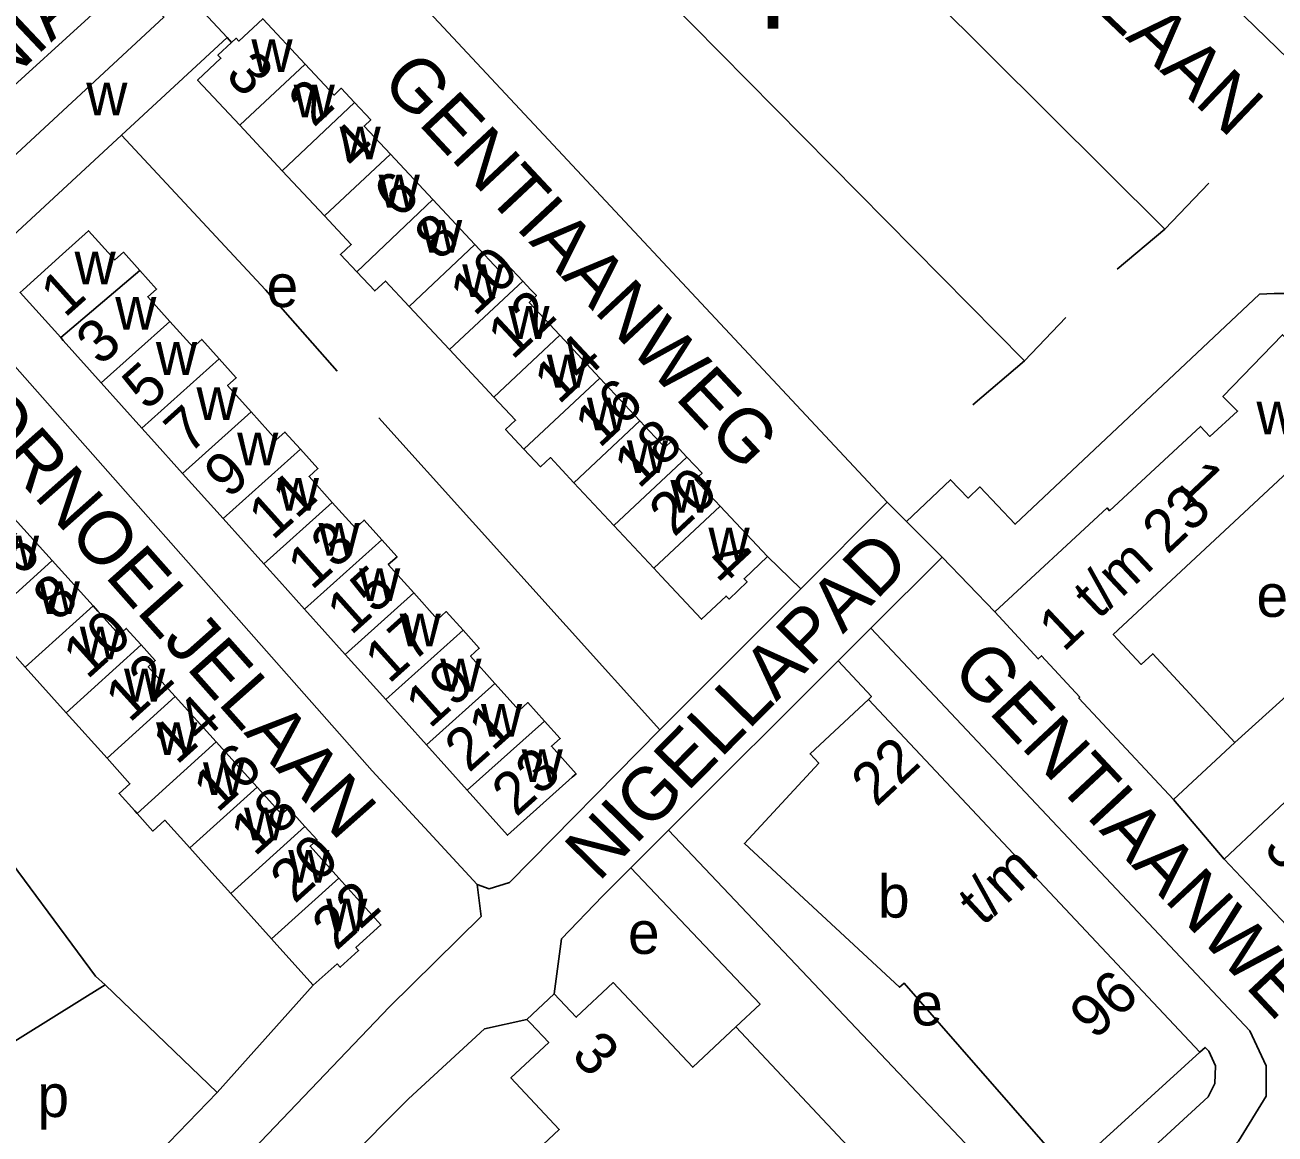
# Model space of a CAD drawing. Extents: x 161258 to 163262, y 380749 to 382054.
# Drawn here: x 162640.2 to 162757.6, y 381420.7 to 381524.9 of the extents above; entities that cross this region are included whole.
import ezdxf

# ---------------------------------------------------------------- set-up
doc = ezdxf.new("R2010")
doc.units = 0
for name, color, linetype in [('BLT_Basislijn', 7, 'Continuous'), ('BLT_Bebouwing', 7, 'Continuous'), ('BLT_Centroide', 7, 'Continuous'), ('BLT_Huisnummer', 7, 'Continuous'), ('BLT_Huisnummer_ tussenligend', 7, 'Continuous'), ('BLT_Huisnummer_reeks', 7, 'Continuous'), ('BLT_Onderverdeling_panden', 7, 'Continuous'), ('BLT_Straatnaam', 7, 'Continuous'), ('BLT_Tekst_parkeren', 7, 'Continuous')]:
    doc.layers.add(name, color=color, linetype=linetype)

msp = doc.modelspace()

# ---------------------------------------------------------------- linework, layer by layer
at = {"layer": 'BLT_Basislijn'}
for p, q in [((162692.32, 381560.31), (162747.26, 381505.69)), ((162680.29, 381547.78), (162734.07, 381493.33)), ((162664.05, 381541.18), (162721.18, 381480.05)), ((162659.17, 381523.7), (162659.6, 381523.23)), ((162747.26, 381505.69), (162751.37, 381510.01)), ((162747.26, 381505.69), (162742.77, 381501.92)), ((162734.07, 381493.33), (162737.94, 381497.38)), ((162734.07, 381493.33), (162729.21, 381489.18)), ((162673.44, 381487.97), (162699.83, 381458.65)), ((162713.06, 381471.89), (162721.18, 381480.05)), ((162723, 381478.22), (162721.18, 381480.05)), ((162726.33, 381474.87), (162723, 381478.22)), ((162709.94, 381474.92), (162713.06, 381471.89)), ((162726.33, 381474.87), (162719.65, 381468.2)), ((162731.3, 381469.74), (162726.33, 381474.87)), ((162753.84, 381457.47), (162770.66, 381472.74)), ((162713.06, 381471.89), (162699.83, 381458.65)), ((162719.65, 381468.2), (162716.57, 381465.12)), ((162716.57, 381465.12), (162700.64, 381449.21)), ((162752.84, 381446.51), (162748.06, 381452.1)), ((162700.64, 381449.21), (162697.1, 381445.68)), ((162700.64, 381449.21), (162736.92, 381410.94)), ((162689.9, 381433.85), (162690.6, 381439.03)), ((162647.73, 381434.71), (162637.54, 381428.36)), ((162658.24, 381424.59), (162647.73, 381434.71)), ((162658.24, 381424.59), (162667.27, 381434.66)), ((162647.62, 381413.63), (162658.24, 381424.59))]:
    msp.add_line(p, q, dxfattribs=at)
for points in [[(162654.58, 381528.66), (162652.81, 381530.68), (162652.33, 381531.06), (162652.11, 381531), (162632.13, 381512.78)], [(162669.52, 381492.33), (162662.79, 381500), (162649.27, 381514.52)], [(162633.28, 381499.51), (162672.8, 381454.8), (162682.65, 381444.13)], [(162783.73, 381475.57), (162760.67, 381497.87), (162758.68, 381499.65), (162757.51, 381499.65), (162756.14, 381499.57), (162733.19, 381477.97), (162729.87, 381481.47), (162728.77, 381480.42), (162727.12, 381482.14), (162723, 381478.22)], [(162685.52, 381362.62), (162689.34, 381359.75), (162754.17, 381420.02), (162756.78, 381424.23), (162756.78, 381427.1), (162755.23, 381430.38), (162719.65, 381468.2)], [(162719.41, 381461.51), (162719.69, 381461.77), (162716.57, 381465.12)], [(162682.65, 381444.13), (162683.8, 381443.71), (162685.71, 381444.31), (162699.83, 381458.65)], [(162636.31, 381450.03), (162636.74, 381449.11), (162646.81, 381435.5), (162647.73, 381434.71)], [(162697.1, 381445.68), (162694.45, 381443.03), (162690.6, 381439.03)], [(162697.1, 381445.68), (162709.23, 381432.88), (162706.96, 381430.75)], [(162654.22, 381401.03), (162648.89, 381405.9), (162674.42, 381432.63), (162683.03, 381441.1), (162682.65, 381444.13)], [(162687.34, 381431.45), (162683.35, 381430.56), (162676.23, 381423.97), (162664.05, 381411.75), (162654.22, 381401.03)], [(162736.92, 381410.94), (162751.32, 381424.18), (162751.95, 381425.44), (162752, 381427.1), (162751.37, 381428.45), (162751.03, 381428.81), (162750.55, 381428.36)]]:
    msp.add_lwpolyline(points, dxfattribs=at)
at = {"layer": 'BLT_Bebouwing'}
for p, q in [((162654.58, 381528.66), (162659.17, 381523.7)), ((162649.27, 381514.52), (162639.08, 381505.1)), ((162664.35, 381511.18), (162660.38, 381515.44)), ((162674.51, 381512.74), (162678.49, 381508.48)), ((162668.33, 381506.93), (162664.35, 381511.18)), ((162678.49, 381508.48), (162682.46, 381504.23)), ((162680.06, 381494.38), (162676.27, 381498.43)), ((162694.2, 381491.7), (162690.44, 381495.72)), ((162684.23, 381489.91), (162680.06, 381494.38)), ((162647.36, 381491.24), (162651.18, 381486.99)), ((162697.95, 381487.68), (162694.2, 381491.7)), ((162654.99, 381482.74), (162658.81, 381478.49)), ((162695.49, 381477.85), (162691.74, 381481.87)), ((162709.94, 381474.92), (162705.49, 381479.67)), ((162638.91, 381478.82), (162642.76, 381474.56)), ((162658.81, 381478.49), (162662.63, 381474.24)), ((162699.25, 381473.84), (162695.49, 381477.85)), ((162642.76, 381474.56), (162646.61, 381470.3)), ((162666.45, 381469.99), (162670.26, 381465.74)), ((162670.26, 381465.74), (162674.08, 381461.49)), ((162644.06, 381460.26), (162640.22, 381464.53)), ((162658.15, 381457.51), (162654.3, 381461.77)), ((162674.08, 381461.49), (162677.9, 381457.23)), ((162719.41, 381461.51), (162750.55, 381428.36)), ((162647.9, 381455.99), (162644.06, 381460.26)), ((162662, 381453.26), (162658.15, 381457.51)), ((162677.9, 381457.23), (162681.71, 381452.98)), ((162762.13, 381436.62), (162752.84, 381446.51)), ((162663.36, 381439.01), (162659.52, 381443.28)), ((162687.34, 381431.45), (162689.9, 381433.85)), ((162706.96, 381430.75), (162720.04, 381416.83))]:
    msp.add_line(p, q, dxfattribs=at)
for points in [[(162735.97, 381544.22), (162736.77, 381543.45), (162739.32, 381540.91), (162739.2, 381540.76), (162766.1, 381514.64), (162764.91, 381513.41), (162764.59, 381513.72), (162762.51, 381511.58), (162764, 381510.13), (162763.92, 381510.04), (162802.34, 381472.73)], [(162634.74, 381509.79), (162637.02, 381511.9), (162637.67, 381511.19), (162653.25, 381525.61), (162652.34, 381526.59), (162654.58, 381528.66)], [(162659.6, 381523.23), (162660.02, 381523.62), (162660.28, 381523.35), (162662.53, 381525.45), (162666.5, 381521.19)], [(162659.17, 381523.7), (162649.27, 381514.52)], [(162660.38, 381515.44), (162656.41, 381519.69), (162658.6, 381521.74), (162658.32, 381522.03), (162659.6, 381523.23)], [(162666.5, 381521.19), (162669.22, 381518.28), (162669.9, 381518.92), (162671.15, 381517.57)], [(162671.15, 381517.57), (162672.67, 381515.95), (162672.05, 381515.37), (162674.51, 381512.74)], [(162671.36, 381501.67), (162669.82, 381503.32), (162670.83, 381504.26), (162668.33, 381506.93)], [(162650.98, 381501.8), (162649.44, 381503.52), (162648.62, 381502.79), (162646.16, 381505.53), (162643.73, 381503.34), (162640.01, 381500), (162639.73, 381499.75), (162643.55, 381495.5)], [(162682.46, 381504.23), (162684.74, 381501.79), (162685.43, 381502.43), (162686.94, 381500.81)], [(162653.8, 381497.02), (162651.73, 381499.33), (162652.55, 381500.06), (162650.98, 381501.8)], [(162676.27, 381498.43), (162674.04, 381500.81), (162673.04, 381499.88), (162671.36, 381501.67)], [(162686.94, 381500.81), (162687.7, 381500), (162688.23, 381499.44), (162687.56, 381498.81), (162690.44, 381495.72)], [(162658.43, 381493.51), (162656.8, 381495.33), (162655.98, 381494.59), (162653.8, 381497.02)], [(162776.17, 381478.46), (162758.3, 381495.77), (162752.7, 381489.97), (162754.08, 381488.6), (162751.47, 381486.21), (162750.6, 381487.15), (162742.07, 381479.23), (162741.82, 381479.5), (162731.3, 381469.74)], [(162643.55, 381495.5), (162643.79, 381495.22), (162647.36, 381491.24)], [(162661.43, 381488.52), (162659.22, 381490.99), (162660.04, 381491.72), (162658.43, 381493.51)], [(162687.05, 381485.03), (162685.34, 381486.86), (162686.27, 381487.73), (162684.23, 381489.91)], [(162666.07, 381485.01), (162664.61, 381486.63), (162663.79, 381485.89), (162661.43, 381488.52)], [(162702.37, 381484.28), (162700.96, 381485.79), (162700.3, 381485.17), (162697.95, 381487.68)], [(162651.18, 381486.99), (162652.07, 381486), (162654.99, 381482.74)], [(162669.06, 381480.02), (162666.88, 381482.45), (162667.7, 381483.19), (162666.07, 381485.01)], [(162691.74, 381481.87), (162689.54, 381484.22), (162688.62, 381483.36), (162687.05, 381485.03)], [(162705.49, 381479.67), (162703.15, 381482.18), (162703.79, 381482.77), (162702.37, 381484.28)], [(162753.84, 381457.47), (162746.11, 381465.8), (162745.03, 381464.79), (162742.4, 381467.62), (162760.61, 381484.57), (162763.56, 381481.72), (162762.49, 381480.61), (162770.66, 381472.74)], [(162673.7, 381476.5), (162672.05, 381478.35), (162671.23, 381477.61), (162669.06, 381480.02)], [(162676.7, 381471.51), (162674.31, 381474.17), (162675.14, 381474.91), (162673.7, 381476.5)], [(162662.63, 381474.24), (162664.09, 381472.61), (162666.45, 381469.99)], [(162681.34, 381468), (162679.76, 381469.76), (162678.93, 381469.02), (162676.7, 381471.51)], [(162646.61, 381470.3), (162647.05, 381469.81), (162649.05, 381467.59), (162649.71, 381468.18), (162651.11, 381466.63)], [(162731.3, 381469.74), (162735.36, 381465.32), (162735.68, 381465.61), (162739.26, 381461.73), (162739.16, 381461.63), (162748.06, 381452.1)], [(162640.22, 381464.53), (162637.73, 381467.3), (162636.82, 381466.47), (162635.47, 381467.97)], [(162684.33, 381463.01), (162682.04, 381465.57), (162682.86, 381466.31), (162681.34, 381468)], [(162651.11, 381466.63), (162652.43, 381465.16), (162651.77, 381464.56), (162654.3, 381461.77)], [(162689, 381459.47), (162687.43, 381461.21), (162686.61, 381460.47), (162684.33, 381463.01)], [(162750.55, 381428.36), (162738.24, 381417.16), (162722.76, 381434.86), (162722.34, 381434.46), (162707.76, 381447.96), (162714.75, 381455.51), (162713.93, 381456.39), (162719.41, 381461.51)], [(162681.71, 381452.98), (162685.52, 381448.74), (162691.6, 381454.19), (162691.96, 381454.51), (162689.63, 381457.11), (162690.46, 381457.85), (162689, 381459.47)], [(162748.06, 381452.1), (162753.84, 381457.47)], [(162650.72, 381450.8), (162650.5, 381451.05), (162649.03, 381452.68), (162650.05, 381453.59), (162647.9, 381455.99)], [(162666.49, 381449.57), (162664.94, 381451.3), (162664.3, 381450.72), (162662, 381453.26)], [(162752.84, 381446.51), (162756.48, 381449.93), (162759.03, 381452.33), (162759.69, 381451.63), (162761.26, 381453.11)], [(162650.72, 381450.8), (162652.21, 381449.14), (162653.34, 381450.15), (162655.68, 381447.55)], [(162666.49, 381449.57), (162667.63, 381448.31), (162666.97, 381447.72), (162669.67, 381444.71)], [(162655.68, 381447.55), (162657.75, 381445.25), (162659.52, 381443.28)], [(162667.27, 381434.66), (162669.52, 381436.66), (162669.8, 381436.35), (162671.53, 381437.92), (162671.27, 381438.21), (162673.62, 381440.33), (162669.67, 381444.71)], [(162667.27, 381434.66), (162663.85, 381438.46), (162663.36, 381439.01)], [(162689.9, 381433.85), (162691.97, 381431.65), (162695.44, 381434.91), (162702.92, 381426.95), (162706.96, 381430.75)], [(162687.34, 381431.45), (162687.68, 381431.09), (162689.38, 381429.28), (162685.84, 381425.95), (162690.38, 381421.11), (162687.34, 381418.26), (162690.1, 381415.32), (162674.39, 381400.56), (162671.86, 381403.18)]]:
    msp.add_lwpolyline(points, dxfattribs=at)
at = {"layer": 'BLT_Huisnummer_reeks'}
msp.add_lwpolyline([(162709.94, 381474.92), (162707.74, 381472.84), (162708.01, 381472.54), (162706.32, 381470.93), (162706.04, 381471.22), (162703.73, 381469.04), (162699.95, 381473.08), (162699.25, 381473.84)], dxfattribs=at)
at = {"layer": 'BLT_Onderverdeling_panden'}
for p, q in [((162666.5, 381521.19), (162660.38, 381515.44)), ((162671.15, 381517.57), (162664.35, 381511.18)), ((162674.51, 381512.74), (162668.33, 381506.93)), ((162678.49, 381508.48), (162671.36, 381501.67)), ((162682.46, 381504.23), (162676.27, 381498.43)), ((162643.55, 381495.5), (162650.98, 381501.8)), ((162686.08, 381500), (162686.94, 381500.81)), ((162686.08, 381500), (162680.06, 381494.38)), ((162647.36, 381491.24), (162653.8, 381497.02)), ((162690.44, 381495.72), (162684.23, 381489.91)), ((162651.18, 381486.99), (162658.43, 381493.51)), ((162694.2, 381491.7), (162687.05, 381485.03)), ((162654.99, 381482.74), (162661.43, 381488.52)), ((162697.95, 381487.68), (162691.74, 381481.87)), ((162658.81, 381478.49), (162666.07, 381485.01)), ((162702.37, 381484.28), (162695.49, 381477.85)), ((162662.63, 381474.24), (162669.06, 381480.02)), ((162705.49, 381479.67), (162699.25, 381473.84)), ((162666.45, 381469.99), (162673.7, 381476.5)), ((162635.47, 381467.97), (162642.76, 381474.56)), ((162670.26, 381465.74), (162676.7, 381471.51)), ((162640.22, 381464.53), (162646.61, 381470.3)), ((162674.08, 381461.49), (162681.34, 381468)), ((162644.06, 381460.26), (162651.11, 381466.63)), ((162677.9, 381457.23), (162684.33, 381463.01)), ((162647.9, 381455.99), (162654.3, 381461.77)), ((162681.71, 381452.98), (162689, 381459.47)), ((162650.72, 381450.8), (162658.15, 381457.51)), ((162655.68, 381447.55), (162662, 381453.26)), ((162659.52, 381443.28), (162666.49, 381449.57)), ((162663.36, 381439.01), (162669.67, 381444.71))]:
    msp.add_line(p, q, dxfattribs=at)

# ---------------------------------------------------------------- texts
at = {"layer": 'BLT_Centroide'}
for s, p in [('w', (162661.46, 381520.44)), ('w', (162645.95, 381516.38)), ('w', (162665.43, 381516.19)), ('w', (162669.74, 381512.25)), ('w', (162673.41, 381507.72)), ('w', (162677.39, 381503.47)), ('w', (162644.85, 381500.5)), ('e', (162662.89, 381498.37)), ('w', (162681.26, 381499.31)), ('w', (162648.67, 381496.25)), ('w', (162685.59, 381495.38)), ('w', (162652.49, 381492)), ('w', (162689.21, 381490.81)), ('w', (162656.3, 381487.75)), ('w', (162692.97, 381486.78)), ('w', (162755.86, 381486.4)), ('w', (162660.12, 381483.5)), ('w', (162696.72, 381482.78)), ('w', (162663.94, 381479.25)), ('w', (162700.81, 381479.06)), ('w', (162667.76, 381475)), ('w', (162637.65, 381473.81)), ('w', (162704.39, 381474.56)), ('w', (162671.57, 381470.75)), ('w', (162641.48, 381469.53)), ('e', (162755.86, 381469.26)), ('w', (162675.38, 381466.5)), ('w', (162645.34, 381465.28)), ('w', (162679.2, 381462.25)), ('w', (162649.5, 381461.31)), ('w', (162683.02, 381458)), ('w', (162652.51, 381456.28)), ('w', (162686.84, 381453.75)), ('w', (162656.91, 381452.53)), ('w', (162660.77, 381448.28)), ('w', (162664.92, 381444.28)), ('b', (162720.31, 381441.01)), ('w', (162668.48, 381439.72)), ('e', (162696.83, 381437.6)), ('e', (162723.42, 381430.88)), ('p', (162641.36, 381422.28))]:
    msp.add_text(s, height=4, dxfattribs=at).set_placement(p)
at = {"layer": 'BLT_Huisnummer'}
for s, rotation, p in [('3', 313.0525, (162658.89, 381520.07)), ('2', 43.2112, (162667.31, 381515.17)), ('6', 43.2058, (162675.31, 381506.55)), ('10', 43.0525, (162682.42, 381497.41)), ('1', 41.9158, (162643.93, 381497.28)), ('14', 43.052, (162690.33, 381489.13)), ('5', 41.9153, (162651.61, 381488.55)), ('9', 41.9197, (162659.31, 381480.27)), ('20', 43.0525, (162701.16, 381476.68)), ('13', 41.9148, (162667.12, 381471.69)), ('6', 42.0829, (162639.68, 381472.92)), ('4', 313.0468, (162703.96, 381474.32)), ('10', 42.0831, (162646.04, 381463.31)), ('17', 41.9192, (162674.37, 381462.89)), ('14', 42.0834, (162654.45, 381455.28)), ('23', 41.9132, (162686.32, 381450.39)), ('18', 42.0787, (162661.77, 381446.66)), ('22', 41.9677, (162669.43, 381437.82))]:
    msp.add_text(s, height=4, rotation=rotation, dxfattribs=at).set_placement(p)
at = {"layer": 'BLT_Huisnummer_ tussenligend'}
for s, rotation, p in [('4', 43.2112, (162671.25, 381511.07)), ('8', 43.2058, (162679.13, 381502.59)), ('12', 43.0525, (162685.98, 381493.32)), ('3', 41.9158, (162647.28, 381492.75)), ('16', 43.052, (162694.15, 381485.03)), ('7', 41.9153, (162655.56, 381484.44)), ('18', 43.052, (162697.84, 381481.21)), ('11', 41.9197, (162663.45, 381476.38)), ('15', 41.9148, (162670.81, 381467.45)), ('8', 42.0829, (162643.24, 381468.7)), ('12', 42.0831, (162650.01, 381459.23)), ('19', 41.9192, (162678.21, 381458.68)), ('21', 41.9192, (162681.89, 381454.55)), ('16', 42.0834, (162658.27, 381450.78)), ('20', 42.0787, (162665.51, 381442.23))]:
    msp.add_text(s, height=4, rotation=rotation, dxfattribs=at).set_placement(p)
at = {"layer": 'BLT_Huisnummer_reeks'}
for s, rotation, p in [('1', 313.245, (162748.27, 381481.64)), ('1 t/m 23', 43.245, (162737.75, 381465.88)), ('22', 43.0525, (162720.15, 381451.31)), ('34-36', 313.2485, (162756.39, 381447.4)), ('t/m', 43.0525, (162730.15, 381440.12)), ('96', 43.0525, (162740.67, 381429.43)), ('3', 313.245, (162691.38, 381427.99))]:
    msp.add_text(s, height=4, rotation=rotation, dxfattribs=at).set_placement(p)
at = {"layer": 'BLT_Straatnaam'}
for s, height, rotation, p in [('KAMPERFOELIELAAN', 5, 316.4279, (162703.1, 381562.05)), ('CYDONIALAAN', 4.9999, 43.3431, (162623.73, 381505.35)), ('GENTIAANWEG', 5, 313.0957, (162673.49, 381519.39)), ('KORNOELJELAAN', 5, 311.6202, (162631.31, 381491.41)), ('NIGELLAPAD', 5, 45.4474, (162694.07, 381444.28)), ('GENTIAANWEG', 5, 313.0957, (162727.05, 381464.09))]:
    msp.add_text(s, height=height, rotation=rotation, dxfattribs=at).set_placement(p)
at = {"layer": 'BLT_Tekst_parkeren'}
msp.add_text('P', height=8, dxfattribs=at).set_placement((162709.07, 381524.53))

doc.saveas('drawing.dxf')
